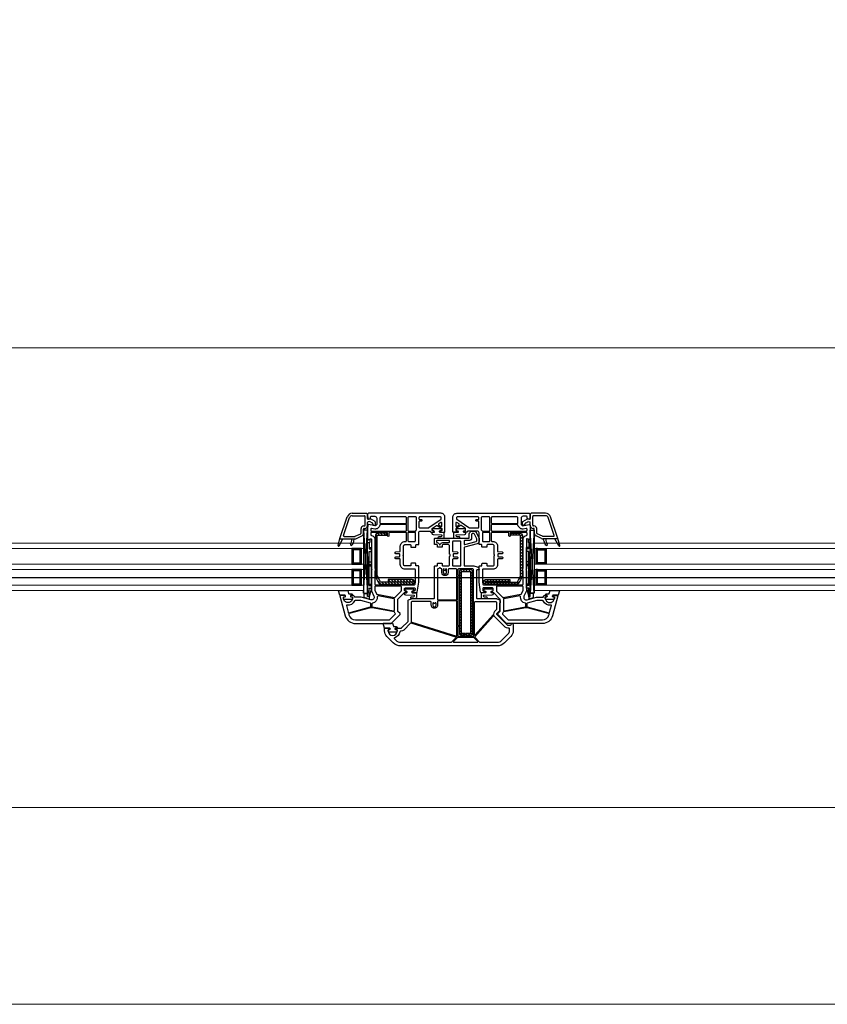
# Model space of a CAD drawing. Header units: millimetres. Extents: x 53645 to 137188, y 78097 to 135542.
# Tile 285 of 288: x 131368 to 131983, y 125146 to 125896. Entities that reach past the tile are written whole.
import ezdxf

# ---------------------------------------------------------------- set-up
doc = ezdxf.new("R2010")
doc.units = ezdxf.units.MM
doc.linetypes.add('CONTI', pattern=[0])
doc.linetypes.add('GOST2.303 5', pattern=[24, 20, -1.5, 1, -1.5])
for name, color, linetype in [('axis_dim', 40, 'CONTI'), ('GASKET', 5, 'Continuous'), ('PVC', 7, 'Continuous'), ('STEEL', 5, 'Continuous')]:
    doc.layers.add(name, color=color, linetype=linetype)
doc.layers.add('doors_windows', color=4, linetype='Continuous', lineweight=5)
doc.layers.add('stair1', color=7, linetype='Continuous', lineweight=15)

# ---------------------------------------------------------------- blocks, each defined once
blk = doc.blocks.new('*U39')
at = {"color": 1, "linetype": 'Continuous'}
for p, q in [((846, -44.14), (843.44, -44.82)), ((843.44, -44.82), (843.44, -47.87)), ((847.2, -43.52), (846, -43.85)), ((846, -43.85), (846, -44.14)), ((847.2, -45.39), (847.2, -43.52)), ((968.8, -45.39), (968.8, -43.52)), ((968.8, -43.52), (970, -43.85)), ((970, -43.85), (970, -44.14)), ((970, -44.14), (972.56, -44.82)), ((972.56, -44.82), (972.56, -47.87)), ((843.44, -47.87), (846, -47.87)), ((847.2, -45.37), (846, -45.65)), ((846, -45.65), (846, -88.61)), ((846, -49.97), (847.2, -49.97)), ((846, -76.2), (846, -52)), ((849, -51.97), (847.2, -45.37)), ((847.2, -45.37), (847.2, -51.97)), ((847.2, -45.65), (847.2, -51.97)), ((847.2, -51.97), (849, -51.97)), ((849, -51.97), (849, -82.97)), ((967, -51.97), (968.8, -45.37)), ((968.8, -51.97), (967, -51.97)), ((967, -51.97), (967, -82.97)), ((968.8, -45.37), (970, -45.65)), ((968.8, -45.37), (968.8, -51.97)), ((968.8, -45.65), (968.8, -51.97)), ((970, -49.97), (968.8, -49.97)), ((970, -45.65), (970, -88.61)), ((972.56, -47.87), (970, -47.87)), ((970, -76.2), (970, -52)), ((847.2, -53.97), (847.2, -79.97)), ((847.2, -53.97), (849, -53.97)), ((847.2, -53.97), (847.2, -54.57)), ((847.2, -54.97), (849, -54.97)), ((968.8, -53.97), (967, -53.97)), ((968.8, -54.97), (967, -54.97)), ((968.8, -53.97), (968.8, -54.57)), ((968.8, -53.97), (968.8, -79.97)), ((847.2, -68.97), (849, -68.97)), ((847.2, -69.97), (849, -69.97)), ((847.2, -71.97), (849, -71.97)), ((968.8, -68.97), (967, -68.97)), ((968.8, -69.97), (967, -69.97)), ((968.8, -71.97), (967, -71.97)), ((847.2, -79.97), (849, -79.97)), ((847.2, -86.67), (847.2, -81.97)), ((847.2, -81.97), (849, -81.97)), ((968.8, -79.97), (967, -79.97)), ((968.8, -81.97), (967, -81.97)), ((968.8, -86.67), (968.8, -81.97)), ((846, -86.67), (847.7, -86.67)), ((846, -88.61), (847.7, -89.07)), ((847.2, -82.97), (849, -82.97)), ((847.7, -89.07), (847.7, -86.67)), ((968.8, -82.97), (967, -82.97)), ((970, -86.67), (968.3, -86.67)), ((968.3, -89.07), (968.3, -86.67)), ((970, -88.61), (968.3, -89.07))]:
    blk.add_line(p, q, dxfattribs=at)
at = {"color": 1, "linetype": 'Continuous', "lineweight": -3}
for p, q in [((843.02, -48.17), (846.01, -96.18)), ((843.02, -96.18), (846.01, -48.17)), ((972.98, -48.17), (969.99, -96.18)), ((972.98, -96.18), (969.99, -48.17))]:
    blk.add_line(p, q, dxfattribs=at)
at = {"color": 5}
for p, q in [((835.04, -55.28), (834.04, -55.28)), ((835.04, -56.28), (834.04, -56.28)), ((835.04, -57.28), (834.04, -57.28)), ((835.04, -58.28), (834.04, -58.28)), ((835.04, -59.28), (834.04, -59.28)), ((835.04, -55.28), (835.04, -54.28)), ((835.54, -55.28), (835.54, -54.28)), ((836.54, -55.28), (836.54, -54.28)), ((837.54, -55.28), (837.54, -54.28)), ((838.54, -55.28), (838.54, -54.28)), ((839.54, -55.28), (839.54, -54.28)), ((840.54, -55.28), (840.54, -54.28)), ((840.54, -55.28), (841.54, -55.28)), ((840.54, -56.28), (841.54, -56.28)), ((840.54, -57.28), (841.54, -57.28)), ((840.54, -58.28), (841.54, -58.28)), ((840.54, -59.28), (841.54, -59.28)), ((975.48, -55.28), (974.48, -55.28)), ((975.48, -56.28), (974.48, -56.28)), ((975.48, -57.28), (974.48, -57.28)), ((975.48, -58.28), (974.48, -58.28)), ((975.48, -59.28), (974.48, -59.28)), ((975.48, -55.28), (975.48, -54.28)), ((976.48, -55.28), (976.48, -54.28)), ((977.48, -55.28), (977.48, -54.28)), ((978.48, -55.28), (978.48, -54.28)), ((979.48, -55.28), (979.48, -54.28)), ((980.48, -55.28), (980.48, -54.28)), ((980.98, -55.28), (980.98, -54.28)), ((980.98, -55.28), (981.98, -55.28)), ((980.98, -56.28), (981.98, -56.28)), ((980.98, -57.28), (981.98, -57.28)), ((980.98, -58.28), (981.98, -58.28)), ((980.98, -59.28), (981.98, -59.28)), ((835.04, -60.28), (834.04, -60.28)), ((835.04, -61.28), (834.04, -61.28)), ((835.04, -62.28), (834.04, -62.28)), ((835.04, -63.28), (834.04, -63.28)), ((835.04, -64.28), (834.04, -64.28)), ((835.04, -65.28), (834.04, -65.28)), ((835.04, -65.28), (834.04, -65.28)), ((835.04, -66.28), (834.04, -66.28)), ((835.04, -65.28), (835.04, -66.28)), ((835.54, -66.28), (835.54, -65.28)), ((836.54, -66.28), (836.54, -65.28)), ((837.54, -66.28), (837.54, -65.28)), ((838.54, -66.28), (838.54, -65.28)), ((839.54, -66.28), (839.54, -65.28)), ((840.54, -60.28), (841.54, -60.28)), ((840.54, -61.28), (841.54, -61.28)), ((840.54, -62.28), (841.54, -62.28)), ((840.54, -63.28), (841.54, -63.28)), ((840.54, -64.28), (841.54, -64.28)), ((840.54, -65.28), (841.54, -65.28)), ((840.54, -65.28), (841.54, -65.28)), ((840.54, -65.28), (840.54, -66.28)), ((840.54, -66.28), (841.54, -66.28)), ((975.48, -60.28), (974.48, -60.28)), ((975.48, -61.28), (974.48, -61.28)), ((975.48, -62.28), (974.48, -62.28)), ((975.48, -63.28), (974.48, -63.28)), ((975.48, -64.28), (974.48, -64.28)), ((975.48, -65.28), (974.48, -65.28)), ((975.48, -65.28), (974.48, -65.28)), ((975.48, -66.28), (974.48, -66.28)), ((975.48, -65.28), (975.48, -66.28)), ((976.48, -66.28), (976.48, -65.28)), ((977.48, -66.28), (977.48, -65.28)), ((978.48, -66.28), (978.48, -65.28)), ((979.48, -66.28), (979.48, -65.28)), ((980.48, -66.28), (980.48, -65.28)), ((980.98, -60.28), (981.98, -60.28)), ((980.98, -61.28), (981.98, -61.28)), ((980.98, -62.28), (981.98, -62.28)), ((980.98, -63.28), (981.98, -63.28)), ((980.98, -64.28), (981.98, -64.28)), ((980.98, -65.28), (981.98, -65.28)), ((980.98, -65.28), (981.98, -65.28)), ((980.98, -65.28), (980.98, -66.28)), ((980.98, -66.28), (981.98, -66.28)), ((835.04, -71.28), (834.04, -71.28)), ((835.04, -72.28), (834.04, -72.28)), ((835.04, -73.28), (834.04, -73.28)), ((835.04, -74.28), (834.04, -74.28)), ((835.04, -71.28), (835.04, -70.28)), ((835.54, -71.28), (835.54, -70.28)), ((836.54, -71.28), (836.54, -70.28)), ((837.54, -71.28), (837.54, -70.28)), ((838.54, -71.28), (838.54, -70.28)), ((839.54, -71.28), (839.54, -70.28)), ((840.54, -71.28), (840.54, -70.28)), ((840.54, -71.28), (841.54, -71.28)), ((840.54, -72.28), (841.54, -72.28)), ((840.54, -73.28), (841.54, -73.28)), ((840.54, -74.28), (841.54, -74.28)), ((975.48, -71.28), (974.48, -71.28)), ((975.48, -72.28), (974.48, -72.28)), ((975.48, -73.28), (974.48, -73.28)), ((975.48, -74.28), (974.48, -74.28)), ((975.48, -71.28), (975.48, -70.28)), ((976.48, -71.28), (976.48, -70.28)), ((977.48, -71.28), (977.48, -70.28)), ((978.48, -71.28), (978.48, -70.28)), ((979.48, -71.28), (979.48, -70.28)), ((980.48, -71.28), (980.48, -70.28)), ((980.98, -71.28), (980.98, -70.28)), ((980.98, -71.28), (981.98, -71.28)), ((980.98, -72.28), (981.98, -72.28)), ((980.98, -73.28), (981.98, -73.28)), ((980.98, -74.28), (981.98, -74.28)), ((835.04, -75.28), (834.04, -75.28)), ((835.04, -76.28), (834.04, -76.28)), ((835.04, -77.28), (834.04, -77.28)), ((835.04, -78.28), (834.04, -78.28)), ((835.04, -79.28), (834.04, -79.28)), ((835.04, -80.28), (834.04, -80.28)), ((835.04, -81.28), (834.04, -81.28)), ((835.04, -81.28), (834.04, -81.28)), ((835.04, -82.28), (834.04, -82.28)), ((835.04, -81.28), (835.04, -82.28)), ((835.54, -82.28), (835.54, -81.28)), ((836.54, -82.28), (836.54, -81.28)), ((837.54, -82.28), (837.54, -81.28)), ((838.54, -82.28), (838.54, -81.28)), ((839.54, -82.28), (839.54, -81.28)), ((840.54, -75.28), (841.54, -75.28)), ((840.54, -76.28), (841.54, -76.28)), ((840.54, -77.28), (841.54, -77.28)), ((840.54, -78.28), (841.54, -78.28)), ((840.54, -79.28), (841.54, -79.28)), ((840.54, -80.28), (841.54, -80.28)), ((840.54, -81.28), (841.54, -81.28)), ((840.54, -81.28), (841.54, -81.28)), ((840.54, -81.28), (840.54, -82.28)), ((840.54, -82.28), (841.54, -82.28)), ((975.48, -75.28), (974.48, -75.28)), ((975.48, -76.28), (974.48, -76.28)), ((975.48, -77.28), (974.48, -77.28)), ((975.48, -78.28), (974.48, -78.28)), ((975.48, -79.28), (974.48, -79.28)), ((975.48, -80.28), (974.48, -80.28)), ((975.48, -81.28), (974.48, -81.28)), ((975.48, -81.28), (974.48, -81.28)), ((975.48, -82.28), (974.48, -82.28)), ((975.48, -81.28), (975.48, -82.28)), ((976.48, -82.28), (976.48, -81.28)), ((977.48, -82.28), (977.48, -81.28)), ((978.48, -82.28), (978.48, -81.28)), ((979.48, -82.28), (979.48, -81.28)), ((980.48, -82.28), (980.48, -81.28)), ((980.98, -75.28), (981.98, -75.28)), ((980.98, -76.28), (981.98, -76.28)), ((980.98, -77.28), (981.98, -77.28)), ((980.98, -78.28), (981.98, -78.28)), ((980.98, -79.28), (981.98, -79.28)), ((980.98, -80.28), (981.98, -80.28)), ((980.98, -81.28), (981.98, -81.28)), ((980.98, -81.28), (981.98, -81.28)), ((980.98, -81.28), (980.98, -82.28)), ((980.98, -82.28), (981.98, -82.28))]:
    blk.add_line(p, q, dxfattribs=at)
at = {"color": 1, "linetype": 'Continuous', "lineweight": -3}
for points in [[(843.02, -50.18), (843.02, -48.17), (846.01, -48.17), (846.01, -96.18), (843.02, -96.18)], [(972.98, -50.18), (972.98, -48.17), (969.99, -48.17), (969.99, -96.18), (972.98, -96.18)]]:
    blk.add_lwpolyline(points, close=True, dxfattribs=at)
at = {"color": 5}
for points in [[(841.54, -66.28), (834.04, -66.28), (834.04, -54.28), (841.54, -54.28)], [(840.54, -65.28), (835.04, -65.28), (835.04, -55.28), (840.54, -55.28)], [(974.48, -66.28), (981.98, -66.28), (981.98, -54.28), (974.48, -54.28)], [(975.48, -65.28), (980.98, -65.28), (980.98, -55.28), (975.48, -55.28)], [(841.54, -82.28), (834.04, -82.28), (834.04, -70.28), (841.54, -70.28)], [(840.54, -81.28), (835.04, -81.28), (835.04, -71.28), (840.54, -71.28)], [(974.48, -82.28), (981.98, -82.28), (981.98, -70.28), (974.48, -70.28)], [(975.48, -81.28), (980.98, -81.28), (980.98, -71.28), (975.48, -71.28)]]:
    blk.add_lwpolyline(points, close=True, dxfattribs=at)
at = {"layer": 'doors_windows', "color": 5}
for points in [[(100, -50.28), (843.02, -50.28), (843.02, -54.28), (100, -54.28)], [(973, -50.28), (1700.14, -50.28), (1700.14, -54.28), (973, -54.28)], [(100, -66.28), (843.02, -66.28), (843.02, -70.28), (100, -70.28)], [(973, -66.28), (1700.14, -66.28), (1700.14, -70.28), (973, -70.28)], [(100, -82.28), (843.02, -82.28), (843.02, -86.28), (100, -86.28)], [(973, -82.28), (1700.14, -82.28), (1700.14, -86.28), (973, -86.28)]]:
    blk.add_lwpolyline(points, close=True, dxfattribs=at)
at = {"layer": 'GASKET'}
for p, q in [((823.57, -84.5), (825.01, -89.88)), ((824.3, -84.2), (827.3, -89.5)), ((835.55, -87.48), (835.91, -89.5)), ((980.45, -87.48), (980.09, -89.5)), ((991.69, -84.2), (988.7, -89.5)), ((992.43, -84.5), (990.99, -89.88))]:
    blk.add_line(p, q, dxfattribs=at)
at = {"layer": 'GASKET', "color": 5, "linetype": 'Continuous'}
for points in [[(948.14, -22.66, -0.414214), (947.44, -21.96), (947.44, -21.86, -0.414214), (947.74, -21.56), (948.59, -21.56), (948.76, -21.26, 0.57735), (948.24, -20.36), (947.79, -20.36, -0.414214), (947.29, -19.86), (947.29, -19.56, -0.020024), (947.3, -19.28, -0.390947), (948.3, -18.36), (953.28, -18.36, -0.390947), (954.28, -19.28), (954.29, -19.56), (954.29, -19.86, -0.414214), (953.79, -20.36), (953.34, -20.36, 0.57735), (952.82, -21.26), (953, -21.56), (957.04, -21.56), (958.06, -24.95, -0.502334), (957.77, -25.33), (951.01, -25.33), (950.28, -22.9, 0.349418), (949.98, -22.66)], [(831.91, -47.61, 0.349418), (831.62, -47.85), (830.89, -50.28), (824.13, -50.28, -0.502334), (823.84, -49.9), (824.86, -46.51), (828.9, -46.51), (829.08, -46.21, 0.57735), (828.56, -45.31), (828.11, -45.31, -0.414214), (827.61, -44.81), (827.61, -44.51), (827.62, -44.23, -0.390947), (828.62, -43.31), (833.6, -43.31, -0.390947), (834.6, -44.23, -0.020024), (834.61, -44.51), (834.61, -44.81, -0.414214), (834.11, -45.31), (833.66, -45.31, 0.57735), (833.14, -46.21), (833.31, -46.51), (834.16, -46.51, -0.414214), (834.46, -46.81), (834.46, -46.91, -0.414214), (833.76, -47.61)], [(880.43, -49.68, -0.57735), (879.91, -48.78), (880.08, -48.48), (883.22, -48.48, 0.414214), (883.52, -48.18), (883.52, -45.19, 0.414214), (882.32, -43.99), (879.23, -43.99, 1.241435), (879.68, -45.16, -0.169782), (879.87, -45.11), (880.84, -45.19, -0.363714), (881.56, -45.92), (881.59, -46.24, -0.433601), (881.2, -46.68), (874.99, -46.81, 0.407864), (874.01, -47.81), (874.01, -48.28, 0.414214), (874.21, -48.48), (875.67, -48.48), (875.85, -48.78, -0.57735), (875.33, -49.68), (874.88, -49.68, 0.414214), (874.38, -50.18, 0.054959), (874.46, -50.94, 0.351258), (874.66, -51.1), (881.1, -51.1, 0.351258), (881.29, -50.94, 0.054959), (881.38, -50.18, 0.414214), (880.88, -49.68)], [(935.12, -49.68, 0.414214), (934.62, -50.18, 0.054959), (934.71, -50.94, 0.351258), (934.9, -51.1), (941.34, -51.1, 0.351258), (941.54, -50.94, 0.054959), (941.62, -50.18, 0.414214), (941.12, -49.68), (940.67, -49.68, -0.57735), (940.15, -48.78), (940.33, -48.48), (941.79, -48.48, 0.414214), (941.99, -48.28), (941.99, -47.81, 0.407864), (941.01, -46.81), (934.8, -46.68, -0.433601), (934.41, -46.24), (934.44, -45.92, -0.363714), (935.16, -45.19), (936.13, -45.11, -0.169782), (936.32, -45.16, 1.241435), (936.77, -43.99), (933.68, -43.99, 0.414214), (932.48, -45.19), (932.48, -48.18, 0.414214), (932.78, -48.48), (935.92, -48.48), (936.09, -48.78, -0.57735), (935.57, -49.68)], [(982.24, -47.61, -0.414214), (981.54, -46.91), (981.54, -46.81, -0.414214), (981.84, -46.51), (982.69, -46.51), (982.86, -46.21, 0.57735), (982.34, -45.31), (981.89, -45.31, -0.414214), (981.39, -44.81), (981.39, -44.51, -0.020024), (981.4, -44.23, -0.390947), (982.4, -43.31), (987.38, -43.31, -0.390947), (988.38, -44.23), (988.39, -44.51), (988.39, -44.81, -0.414214), (987.89, -45.31), (987.44, -45.31, 0.57735), (986.92, -46.21), (987.1, -46.51), (991.14, -46.51), (992.16, -49.9, -0.502334), (991.87, -50.28), (985.11, -50.28), (984.38, -47.85, 0.349418), (984.08, -47.61)], [(901.41, -95.68, -0.57735), (900.9, -94.78), (901.07, -94.48), (904.2, -94.48, 0.414214), (904.5, -94.18), (904.5, -91.19, 0.414214), (903.3, -89.99), (900.21, -89.99, 1.241435), (900.67, -91.16, -0.169782), (900.86, -91.11), (901.82, -91.19, -0.363714), (902.55, -91.92), (902.58, -92.24, -0.433601), (902.19, -92.68), (895.98, -92.81, 0.407864), (895, -93.81), (895, -94.28, 0.414214), (895.2, -94.48), (896.66, -94.48), (896.83, -94.78, -0.57735), (896.31, -95.68), (895.86, -95.68, 0.414214), (895.36, -96.18, 0.054959), (895.45, -96.94, 0.351258), (895.64, -97.1), (902.09, -97.1, 0.351258), (902.28, -96.94, 0.054959), (902.36, -96.18, 0.414214), (901.86, -95.68)], [(914.13, -95.68, 0.414214), (913.63, -96.18, 0.054959), (913.72, -96.94, 0.351258), (913.91, -97.1), (920.36, -97.1, 0.351258), (920.55, -96.94, 0.054959), (920.63, -96.18, 0.414214), (920.13, -95.68), (919.68, -95.68, -0.57735), (919.16, -94.78), (919.34, -94.48), (920.8, -94.48, 0.414214), (921, -94.28), (921, -93.81, 0.407864), (920.02, -92.81), (913.81, -92.68, -0.433601), (913.42, -92.24), (913.45, -91.92, -0.363714), (914.18, -91.19), (915.14, -91.11, -0.169782), (915.33, -91.16, 1.241435), (915.79, -89.99), (912.7, -89.99, 0.414214), (911.5, -91.19), (911.5, -94.18, 0.414214), (911.8, -94.48), (914.93, -94.48), (915.1, -94.78, -0.57735), (914.58, -95.68)]]:
    blk.add_lwpolyline(points, format="xyb", close=True, dxfattribs=at)
at = {"layer": 'GASKET'}
for centre, radius, start, end in [((823.96, -84.4), 0.4, 29.48668, 195), ((833.6, -85.1), 0.6, 47.51402, 209.41996), ((826.11, -89.32), 8, 0, 29.41996), ((830.63, -88.34), 5, 10, 47.51402), ((985.37, -88.34), 5, 132.48598, 170), ((989.89, -89.32), 8, 150.58004, 180), ((982.4, -85.1), 0.6, 330.58004, 132.48598), ((992.04, -84.4), 0.4, 345, 150.51332)]:
    blk.add_arc(centre, radius, start, end, dxfattribs=at)
at = {"layer": 'PVC'}
for p, q in [((825, -89.8), (825, -89.8)), ((825.02, -89.9), (830.58, -106.29)), ((825.3, -89.5), (836.45, -89.5)), ((834.11, -89.32), (834.11, -89.5)), ((837.5, -89.74), (841.65, -91.76)), ((978.5, -89.74), (974.35, -91.76)), ((990.7, -89.5), (979.55, -89.5)), ((981.89, -89.32), (981.89, -89.5)), ((990.98, -89.9), (985.42, -106.29)), ((991, -89.8), (991, -89.8)), ((827.76, -92.06), (832.38, -105.68)), ((828.23, -91.4), (836.45, -91.4)), ((836.67, -91.45), (840.82, -93.47)), ((841.1, -93.92), (841.1, -97.3)), ((843, -93.92), (843, -97)), ((973, -93.92), (973, -97)), ((974.9, -93.92), (974.9, -97.3)), ((979.33, -91.45), (975.18, -93.47)), ((987.77, -91.4), (979.55, -91.4)), ((988.24, -92.06), (983.62, -105.68)), ((843.2, -99.4), (843.6, -99.4)), ((843.5, -97.5), (843.9, -97.5)), ((844.1, -99.9), (844.1, -106.6)), ((846, -99.6), (846, -101.91)), ((846, -104.96), (846, -108.25)), ((847.65, -102.62), (846.41, -102.4)), ((848.2, -104.75), (846.59, -104.47)), ((849.75, -101.55), (847.99, -102.56)), ((851.75, -102.7), (848.2, -104.75)), ((850, -100.65), (850, -101.11)), ((852, -100.65), (852, -102.27)), ((964, -100.65), (964, -102.27)), ((964.25, -102.7), (967.8, -104.75)), ((966, -100.65), (966, -101.11)), ((966.25, -101.55), (968.01, -102.56)), ((967.8, -104.75), (969.41, -104.47)), ((968.35, -102.62), (969.59, -102.4)), ((970, -99.6), (970, -101.91)), ((970, -104.96), (970, -108.25)), ((971.9, -99.9), (971.9, -106.6)), ((972.5, -97.5), (972.1, -97.5)), ((972.8, -99.4), (972.4, -99.4)), ((834.28, -107.1), (843.6, -107.1)), ((834.37, -109), (845.25, -109)), ((845.25, -109), (846, -108.25)), ((970.75, -109), (970, -108.25)), ((981.63, -109), (970.75, -109)), ((981.72, -107.1), (972.4, -107.1))]:
    blk.add_line(p, q, dxfattribs=at)
at = {"layer": 'PVC', "linetype": 'Continuous', "lineweight": -3}
for points in [[(919, -44.5), (919, -68.6, -0.414214), (918.7, -68.9), (917.1, -68.9, 0.414214), (916.8, -69.2), (916.8, -70.6, -0.414214), (916.5, -70.9), (913.4, -70.9, -0.414214), (913.1, -70.6), (913.1, -69.4, 0.414214), (912.6, -68.9), (908.5, -68.9, 0.414214), (907.5, -69.9), (907.5, -75.88, -0.213422), (907.33, -76.25, 0.447214), (907.33, -77.75, -0.213422), (907.5, -78.12), (907.5, -84.1, 0.414214), (908.5, -85.1), (912.6, -85.1, 0.414214), (913.1, -84.6), (913.1, -83.4, -0.414214), (913.4, -83.1), (916.5, -83.1, -0.414214), (916.8, -83.4), (916.8, -84.8, 0.414214), (917.1, -85.1), (918.7, -85.1, -0.414214), (919, -85.4), (919, -89.5, -0.414214), (918.5, -90), (893, -90, 0.414214), (892.5, -90.5), (892.5, -93.3, -0.414214), (890.5, -95.3), (888.77, -95.3, -0.290275), (886.96, -94.15), (885.19, -90.41, -0.110636), (885, -89.55), (885, -87.72, -0.339454), (886.48, -85.78), (896.13, -83.2, 0.339454), (896.5, -82.72), (896.5, -69.4, 0.414214), (896, -68.9), (889.04, -68.9), (886.48, -68.22, -0.339454), (885, -66.28), (885, -66.2, -0.414214), (885.3, -65.9), (886.5, -65.9, 0.414214), (887, -65.4), (887, -44.5, 0.414214), (886.5, -44), (871.6, -44, -0.095415), (871.41, -43.96), (869.31, -43.13, -0.306678), (869, -42.66), (869, -41, -0.414214), (869.5, -40.5), (869.5, -34.83, -0.198912), (869.65, -34.48), (871.63, -32.49, 0.414214), (871.63, -32.07), (863.51, -23.95, 0.198912), (863.16, -23.8), (861, -23.8, 0.402551), (860.5, -24.28, -0.980206), (859, -24.25), (859, -19.49, -0.198912), (860.76, -15.24), (865.66, -10.34, -0.198912), (871.31, -8), (944.69, -8, -0.198912), (950.34, -10.34), (955.24, -15.24, -0.198912), (957, -19.49), (957, -21.2, -0.416494), (956.7, -21.5), (953.05, -21.5), (952.88, -21.2, -0.57735), (953.4, -20.3), (953.85, -20.3, 0.414214), (954.35, -19.8), (954.35, -19.5, 1), (947.35, -19.5), (947.35, -19.8, 0.414214), (947.85, -20.3), (948.3, -20.3, -0.57735), (948.82, -21.2), (948.65, -21.5), (944.41, -21.5, 0.198912), (944.05, -21.65), (939.15, -26.55, 0.198912), (939, -26.91), (939, -42.66, -0.306678), (938.69, -43.13), (936.59, -43.96, -0.095415), (936.4, -44), (919.5, -44, 0.414214)], [(888.34, -14.91, 0.397391), (888.33, -14.63), (884.65, -10.95, 0.198912), (884.3, -10.8), (871.31, -10.8, 0.198912), (867.64, -12.32), (862.74, -17.22, 0.198912), (861.8, -19.49), (861.8, -21, 0.414214), (862.3, -21.5), (863.16, -21.5, -0.198912), (865.14, -22.32), (873.26, -30.44, -0.032912), (873.48, -30.7, 0.470834), (874.25, -30.73)], [(904.59, -11.31, 0.668179), (904.38, -10.8), (886.22, -10.8, 0.668179), (886.01, -11.31), (889.04, -14.34, 0.198912), (889.18, -14.4), (901.42, -14.4, 0.198912), (901.56, -14.34)], [(949.24, -14.24, 0.565751), (949.45, -13.41), (948.36, -12.32, 0.198912), (944.69, -10.8), (906.3, -10.8, 0.198912), (905.95, -10.95), (902.54, -14.36, 0.563357), (902.62, -14.69), (936.69, -25.38, 0.279298), (937.19, -25.25), (942.42, -20.02, -0.199351), (944.41, -19.2), (944.9, -19.2, 0.375565), (945.4, -18.77, -0.293055)], [(874.14, -31.9), (888.25, -16.06, -0.689277), (888.6, -16.19), (888.6, -41.2, -0.414214), (888.1, -41.7), (872.3, -41.7, -0.414214), (871.8, -41.2), (871.8, -35.78, -0.198912), (871.95, -35.43), (873.26, -34.12, 0.202838), (874.02, -32.24, -0.187842)], [(901.3, -23.95, 0.414214), (900.8, -23.45), (900.65, -23.45, -1), (900.65, -22.75), (900.8, -22.75, 0.414214), (901.3, -22.25), (901.3, -15.3, 0.414214), (901.1, -15.1), (897.8, -15.1, -1), (896.8, -15.1), (892.8, -15.1, -1), (891.8, -15.1), (889.5, -15.1, 0.414214), (889.3, -15.3), (889.3, -66.1, 0.414214), (889.8, -66.6), (900.8, -66.6, 0.414214), (901.3, -66.1), (901.3, -62.45, 0.414214), (900.8, -61.95), (900.65, -61.95, -1), (900.65, -61.25), (900.8, -61.25, 0.414214), (901.3, -60.75)], [(902, -15.5), (902, -41.8, 0.414214), (902.5, -42.3), (916.2, -42.3, 0.414214), (916.7, -41.8), (916.7, -39, -1.000403), (921.4, -39), (921.4, -41.2, 0.414214), (921.9, -41.7), (936.2, -41.7, 0.414214), (936.7, -41.2), (936.7, -26.48, 0.327721), (936.35, -26), (902.26, -15.31, 0.506341)], [(846.75, -109), (846, -108.25), (846, -107.75), (846.18, -104.97, -0.446275), (846.77, -104.51), (847.89, -104.7, -0.36397), (848.3, -105.2), (848.3, -106.2, 0.414214), (848.8, -106.7), (851.5, -106.7, 0.414214), (853, -105.2), (853, -100.43), (852, -99.43), (846.78, -100.49, -0.454146), (846.18, -100.03), (846.01, -97.41, -0.016582), (846, -97.21), (846, -89.3, -0.493145), (846.38, -89.01), (848.37, -89.54, 0.493145), (849, -89.06), (849, -66.71, -0.201513), (849.15, -66.36, 0.420084), (849.15, -65.64, -0.201513), (849, -65.29), (849, -50), (850.83, -45.8, 0.628383), (848.48, -43.07), (841.27, -45), (836.5, -45, 0.414214), (836, -45.5, -0.414214), (835, -46.5), (833.35, -46.5), (833.18, -46.2, -0.57735), (833.7, -45.3), (834.13, -45.3, 0.38517), (834.63, -44.85, 1.105542), (827.67, -44.85, 0.38517), (828.17, -45.3), (828.6, -45.3, -0.57735), (829.12, -46.2), (828.95, -46.5), (825.3, -46.5, -0.493145), (825.01, -46.12), (829.08, -30.93, -0.339454), (836.81, -25), (863.59, -25, -0.198912), (864.29, -25.29), (870.85, -31.85, -0.414214), (870.85, -32.56), (869.15, -34.27, 0.198912), (869, -34.62), (869, -43.29, 0.198912), (869.15, -43.65), (873.85, -48.35, 0.198912), (874.21, -48.5), (875.65, -48.5), (875.82, -48.8, -0.57735), (875.3, -49.7), (874.8, -49.7, 0.414214), (874.3, -50.2), (874.3, -51.6, 0.414214), (874.8, -52.1), (881.79, -52.1, 0.455633), (882.28, -51.53), (882.09, -50.13, 0.373972), (881.59, -49.7), (880.4, -49.7, -0.57735), (879.88, -48.8), (880.05, -48.5), (883.44, -48.5, -0.373885), (883.94, -48.93), (885, -56.5), (885, -68.6, -0.414214), (884.7, -68.9), (883.1, -68.9, 0.414214), (882.8, -69.2), (882.8, -70.6, -0.414214), (882.5, -70.9), (879.4, -70.9, -0.414214), (879.1, -70.6), (879.1, -69.4, 0.414214), (878.6, -68.9), (874.5, -68.9, 0.414214), (873.5, -69.9), (873.5, -76.29, -0.201513), (873.35, -76.64, 0.420084), (873.35, -77.36, -0.201513), (873.5, -77.71), (873.5, -84.1, 0.414214), (874.5, -85.1), (878.6, -85.1, 0.414214), (879.1, -84.6), (879.1, -83.4, -0.414214), (879.4, -83.1), (882.5, -83.1, -0.414214), (882.8, -83.4), (882.8, -84.8, 0.414214), (883.1, -85.1), (884.7, -85.1, -0.414214), (885, -85.4), (885, -94, 0.414214), (886.5, -95.5), (893.5, -95.5, 0.414214), (894, -95, -0.414214), (894.5, -94.5), (896.65, -94.5), (896.82, -94.8, -0.57735), (896.3, -95.7), (895.8, -95.7, 0.414214), (895.3, -96.2), (895.3, -97.17, 0.244698), (895.51, -97.58), (898.56, -99.72, 0.315299), (899.14, -99.72), (902.49, -97.37, 0.244698), (902.7, -96.96), (902.7, -96.2, 0.414214), (902.2, -95.7), (901.4, -95.7, -0.57735), (900.88, -94.8), (901.05, -94.5), (904.7, -94.5, -0.414214), (905, -94.8), (905, -106, -0.414214), (902, -109)], [(866.27, -34, 0.274835), (866.66, -33.67, -0.088112), (867.16, -32.75, 0.382222), (867.12, -32.08), (863.13, -28.09, 0.198912), (862.43, -27.8), (836.81, -27.8, 0.339454), (831.79, -31.65), (831.71, -31.95, 0.414214), (832.06, -32.57), (848.22, -36.9, 0.109518), (849.52, -36.95)], [(969.25, -109), (970, -108.25), (970, -107.75), (969.81, -104.97, 0.446275), (969.23, -104.51), (968.11, -104.7, 0.36397), (967.7, -105.2), (967.7, -106.2, -0.414214), (967.2, -106.7), (964.5, -106.7, -0.414214), (963, -105.2), (963, -100.43), (964, -99.43), (969.22, -100.49, 0.454146), (969.82, -100.03), (969.99, -97.41, 0.016582), (970, -97.21), (970, -89.3, 0.493145), (969.62, -89.01), (967.63, -89.54, -0.493145), (967, -89.06), (967, -66.71, 0.201513), (966.85, -66.36, -0.420084), (966.85, -65.64, 0.201513), (967, -65.29), (967, -50), (965.17, -45.8, -0.628383), (967.52, -43.07), (974.73, -45), (979.5, -45, -0.414214), (980, -45.5, 0.414214), (981, -46.5), (982.65, -46.5), (982.82, -46.2, 0.57735), (982.3, -45.3), (981.86, -45.3, -0.38517), (981.37, -44.85, -1.105542), (988.33, -44.85, -0.38517), (987.83, -45.3), (987.4, -45.3, 0.57735), (986.88, -46.2), (987.05, -46.5), (990.7, -46.5, 0.493145), (990.99, -46.12), (986.92, -30.93, 0.339454), (979.19, -25), (952.41, -25, 0.198912), (951.71, -25.29), (945.15, -31.85, 0.414214), (945.15, -32.56), (946.85, -34.27, -0.198912), (947, -34.62), (947, -43.29, -0.198912), (946.85, -43.65), (942.15, -48.35, -0.198912), (941.79, -48.5), (940.35, -48.5), (940.18, -48.8, 0.57735), (940.7, -49.7), (941.2, -49.7, -0.414214), (941.7, -50.2), (941.7, -51.6, -0.414214), (941.2, -52.1), (934.21, -52.1, -0.455633), (933.72, -51.53), (933.91, -50.13, -0.373972), (934.41, -49.7), (935.6, -49.7, 0.57735), (936.12, -48.8), (935.95, -48.5), (932.56, -48.5, 0.373885), (932.06, -48.93), (931, -56.5), (931, -68.6, 0.414214), (931.3, -68.9), (932.9, -68.9, -0.414214), (933.2, -69.2), (933.2, -70.6, 0.414214), (933.5, -70.9), (936.6, -70.9, 0.414214), (936.9, -70.6), (936.9, -69.4, -0.414214), (937.4, -68.9), (941.5, -68.9, -0.414214), (942.5, -69.9), (942.5, -76.29, 0.201513), (942.65, -76.64, -0.420084), (942.65, -77.36, 0.201513), (942.5, -77.71), (942.5, -84.1, -0.414214), (941.5, -85.1), (937.4, -85.1, -0.414214), (936.9, -84.6), (936.9, -83.4, 0.414214), (936.6, -83.1), (933.5, -83.1, 0.414214), (933.2, -83.4), (933.2, -84.8, -0.414214), (932.9, -85.1), (931.3, -85.1, 0.414214), (931, -85.4), (931, -94, -0.414214), (929.5, -95.5), (922.5, -95.5, -0.414214), (922, -95, 0.414214), (921.5, -94.5), (919.35, -94.5), (919.18, -94.8, 0.57735), (919.7, -95.7), (920.2, -95.7, -0.414214), (920.7, -96.2), (920.7, -97.17, -0.244698), (920.49, -97.58), (917.44, -99.72, -0.315299), (916.86, -99.72), (913.51, -97.37, -0.244698), (913.3, -96.96), (913.3, -96.2, -0.414214), (913.8, -95.7), (914.6, -95.7, 0.57735), (915.12, -94.8), (914.95, -94.5), (911.3, -94.5, 0.414214), (911, -94.8), (911, -106, 0.414214), (914, -109)], [(966.48, -36.95, 0.109518), (967.78, -36.9), (983.94, -32.57, 0.414214), (984.29, -31.95), (984.21, -31.65, 0.339454), (979.19, -27.8), (953.57, -27.8, 0.198912), (952.87, -28.09), (948.88, -32.08, 0.382222), (948.84, -32.75, -0.088112), (949.34, -33.67, 0.274835), (949.73, -34)], [(840.88, -42.5, 0.065543), (841.01, -42.48), (848.28, -40.53, 0.339454), (848.65, -40.05), (848.65, -38.12, 0.339454), (848.28, -37.64), (831.88, -33.24, 0.414214), (831.27, -33.6), (829.9, -38.7, 0.546119), (830.24, -39.08, -0.339137), (836.15, -42.21, 0.293253), (836.6, -42.5)], [(866.09, -43.89, 0.36397), (866.5, -43.39), (866.5, -35.27, 0.466308), (865.91, -34.77), (849.76, -37.62, 0.36397), (849.35, -38.12), (849.35, -40.07, 0.365019), (849.76, -40.57, -0.394481), (853.48, -45.46, 0.498043), (854.06, -46.01)], [(961.94, -46.01, 0.498043), (962.52, -45.46, -0.394481), (966.23, -40.57, 0.365019), (966.65, -40.07), (966.65, -38.12, 0.36397), (966.24, -37.62), (950.09, -34.77, 0.466308), (949.5, -35.27), (949.5, -43.39, 0.36397), (949.91, -43.89)], [(979.4, -42.5, 0.293253), (979.85, -42.21, -0.339137), (985.76, -39.08, 0.546119), (986.1, -38.7), (984.73, -33.6, 0.414214), (984.12, -33.24), (967.72, -37.64, 0.339454), (967.35, -38.12), (967.35, -40.05, 0.339454), (967.72, -40.53), (974.99, -42.48, 0.065543), (975.12, -42.5)], [(871.3, -53.5, 0.414214), (871.8, -53), (871.8, -50.04, 0.198912), (871.65, -49.69), (867.38, -45.41, -0.034736), (867.11, -45.1, 0.28183), (866.62, -44.91), (853.16, -47.28, 0.251284), (852.79, -47.58), (851.54, -50.43, 0.103244), (851.5, -50.63), (851.5, -53, 0.414214), (852, -53.5)], [(916.7, -43.5, 0.414214), (916.2, -43), (902.5, -43, 0.414214), (902, -43.5), (902, -66.1, 0.414214), (902.5, -66.6), (908.15, -66.6, 0.414214), (908.65, -66.1), (908.65, -63.9, -1), (913.35, -63.9), (913.35, -66.35, 0.304499), (913.66, -66.81, -0.095018), (914.54, -67.38, 0.41121), (915.25, -67.38, -0.125288), (916.34, -66.71, 0.330344), (916.7, -66.23)], [(917.8, -39), (917.8, -40.4, 0.414214), (918.1, -40.7), (918.36, -40.7, 0.298219), (918.64, -40.52, -0.654659), (919.46, -40.52, 0.298219), (919.74, -40.7), (920, -40.7, 0.414214), (920.3, -40.4), (920.3, -39, 1)], [(964, -53.5, 0.414214), (964.5, -53), (964.5, -50.63, 0.103244), (964.46, -50.43), (963.21, -47.58, 0.251284), (962.84, -47.28), (949.38, -44.91, 0.28183), (948.89, -45.1, -0.034736), (948.62, -45.41), (944.35, -49.69, 0.198912), (944.2, -50.04), (944.2, -53, 0.414214), (944.7, -53.5)], [(875.2, -94.4, 0.414214), (875.7, -93.9), (875.7, -88.1, 0.414214), (875.2, -87.6), (874.5, -87.6, -0.414214), (871, -84.1), (871, -80.28, 0.39896), (870.53, -79.78), (867.47, -79.62, -0.39896), (867, -79.13), (867, -78.69, -0.39896), (867.47, -78.2), (870.27, -78.05, 0.442836), (870.74, -77.48, -0.074681), (870.74, -76.52, 0.442836), (870.27, -75.95), (867.47, -75.8, -0.39896), (867, -75.31), (867, -74.87, -0.39896), (867.47, -74.38), (870.53, -74.22, 0.39896), (871, -73.72), (871, -69.9, -0.414214), (874.5, -66.4), (882, -66.4, 0.414214), (882.5, -65.9), (882.5, -56.71, 0.034844), (882.5, -56.64), (882.27, -55.03, 0.373972), (881.77, -54.6), (852, -54.6, 0.414214), (851.5, -55.1), (851.5, -64.69, -0.229416), (851.5, -67.31), (851.5, -89.32, -0.387795), (848.95, -92.11, 0.387795), (848.5, -92.61), (848.5, -93.9, 0.414214), (849, -94.4), (860.8, -94.4, 0.414214), (861.3, -93.9), (861.3, -91.9, -1), (862.3, -91.9), (862.3, -93.9, 0.414214), (862.8, -94.4)], [(953.2, -94.4, 0.414214), (953.7, -93.9), (953.7, -91.9, -1), (954.7, -91.9), (954.7, -93.9, 0.414214), (955.2, -94.4), (967, -94.4, 0.414214), (967.5, -93.9), (967.5, -92.61, 0.387795), (967.04, -92.11, -0.387795), (964.5, -89.32), (964.5, -67.31, -0.229416), (964.5, -64.69), (964.5, -55.1, 0.414214), (964, -54.6), (934.23, -54.6, 0.373972), (933.73, -55.03), (933.5, -56.64, 0.034844), (933.5, -56.71), (933.5, -65.9, 0.414214), (934, -66.4), (941.5, -66.4, -0.414214), (945, -69.9), (945, -73.72, 0.39896), (945.47, -74.22), (948.53, -74.38, -0.39896), (949, -74.87), (949, -75.31, -0.39896), (948.53, -75.8), (945.73, -75.95, 0.442836), (945.26, -76.52, -0.074681), (945.26, -77.48, 0.442836), (945.73, -78.05), (948.53, -78.2, -0.39896), (949, -78.69), (949, -79.13, -0.39896), (948.53, -79.62), (945.47, -79.78, 0.39896), (945, -80.28), (945, -84.1, -0.414214), (941.5, -87.6), (940.8, -87.6, 0.414214), (940.3, -88.1), (940.3, -93.9, 0.414214), (940.8, -94.4)], [(912.25, -63.9, 1), (909.75, -63.9), (909.75, -66.3, 0.490314), (910.12, -66.59, 0.490314), (910.5, -66.3), (910.5, -65.65, -1), (911.5, -65.65), (911.5, -66.3, 0.490314), (911.87, -66.59, 0.490314), (912.25, -66.3)], [(905.2, -69.4, 0.414214), (904.7, -68.9), (899.3, -68.9, 0.414214), (898.8, -69.4), (898.8, -87.2, 0.414214), (899.3, -87.7), (904.7, -87.7, 0.414214), (905.2, -87.2), (905.2, -80.27, 0.39896), (904.73, -79.78), (901.67, -79.62, -0.39896), (901.2, -79.12), (901.2, -78.68, -0.39896), (901.67, -78.18), (904.27, -78.05, 0.448274), (904.74, -77.47, -0.083813), (904.74, -76.53, 0.448274), (904.27, -75.95), (901.67, -75.82, -0.39896), (901.2, -75.32), (901.2, -74.88, -0.39896), (901.67, -74.38), (904.73, -74.22, 0.39896), (905.2, -73.73)], [(882, -94.4, 0.414214), (882.5, -93.9), (882.5, -88.1, 0.414214), (882, -87.6), (877.3, -87.6, 0.414214), (876.8, -88.1), (876.8, -93.9, 0.414214), (877.3, -94.4)], [(896.5, -85.62, 0.493145), (895.87, -85.13), (887.17, -87.46, 0.339454), (886.8, -87.95), (886.8, -89.15, 0.110636), (886.99, -90), (888.51, -93.21, 0.290275), (888.96, -93.5), (890.2, -93.5, 0.414214), (890.7, -93), (890.7, -90.2, -0.414214), (892.7, -88.2), (896, -88.2, 0.414214), (896.5, -87.7)], [(917.4, -87.19, 0.389983), (916.94, -86.69, -0.342075), (915.23, -85.12, 0.81398), (914.64, -85.1, -0.345604), (912.6, -86.7), (908.5, -86.7, -0.040522), (908.08, -86.67, 0.462498), (907.5, -87.16), (907.5, -87.9, 0.414214), (908, -88.4), (916.9, -88.4, 0.414214), (917.4, -87.9)], [(938.7, -94.4, 0.414214), (939.2, -93.9), (939.2, -88.1, 0.414214), (938.7, -87.6), (934, -87.6, 0.414214), (933.5, -88.1), (933.5, -93.9, 0.414214), (934, -94.4)], [(875.2, -100.5, 0.414214), (875.7, -100), (875.7, -96, 0.414214), (875.2, -95.5), (849, -95.5, 0.414214), (848.5, -96), (848.5, -96.98, 0.4743), (849.1, -97.47), (851.5, -96.98, -0.251647), (853.77, -97.66), (854.77, -98.66, -0.161969), (855.47, -100.07, 0.372896), (855.97, -100.5)], [(882.9, -106.2, 0.414214), (883.4, -105.7), (883.4, -96.7, 0.162278), (883.3, -96.4, -0.045769), (882.92, -95.78, 0.284915), (882.47, -95.5), (877.3, -95.5, 0.414214), (876.8, -96), (876.8, -105.7, 0.414214), (877.3, -106.2)], [(938.7, -106.2, 0.414214), (939.2, -105.7), (939.2, -96, 0.414214), (938.7, -95.5), (933.53, -95.5, 0.284915), (933.08, -95.78, -0.045769), (932.7, -96.4, 0.162278), (932.6, -96.7), (932.6, -105.7, 0.414214), (933.1, -106.2)], [(960.03, -100.5, 0.372896), (960.52, -100.07, -0.161969), (961.23, -98.66), (962.23, -97.66, -0.251647), (964.5, -96.98), (966.9, -97.47, 0.4743), (967.5, -96.98), (967.5, -96, 0.414214), (967, -95.5), (940.8, -95.5, 0.414214), (940.3, -96), (940.3, -100, 0.414214), (940.8, -100.5)], [(875.2, -106.2, 0.414214), (875.7, -105.7), (875.7, -101.7, 0.414214), (875.2, -101.2), (856, -101.2, 0.414214), (855.5, -101.7), (855.5, -105.7, 0.414214), (856, -106.2)], [(901.7, -106.2, 0.414214), (902.2, -105.7), (902.2, -104.97, 0.244698), (901.99, -104.56), (892.75, -98.09, 0.153915), (892.47, -98), (886, -98, -0.01877), (885.74, -97.99, 0.436376), (885.2, -98.49), (885.2, -102.5, 0.414214), (885.7, -103), (887, -103, -0.414214), (887.5, -103.5), (887.5, -103.7, -0.414214), (887, -104.2), (885.7, -104.2, 0.414214), (885.2, -104.7), (885.2, -105.7, 0.414214), (885.7, -106.2)], [(901.91, -102.06, 0.606815), (902.7, -101.65), (902.7, -99.4, 0.606815), (901.91, -98.99), (900.31, -100.12, 0.520567), (900.31, -100.94)], [(915.69, -100.94, 0.520567), (915.69, -100.12), (914.09, -98.99, 0.606815), (913.3, -99.4), (913.3, -101.65, 0.606815), (914.09, -102.06)], [(930.3, -106.2, 0.414214), (930.8, -105.7), (930.8, -104.7, 0.414214), (930.3, -104.2), (929, -104.2, -0.414214), (928.5, -103.7), (928.5, -103.5, -0.414214), (929, -103), (930.3, -103, 0.414214), (930.8, -102.5), (930.8, -98.49, 0.436376), (930.26, -97.99, -0.01877), (930, -98), (923.53, -98, 0.153915), (923.25, -98.09), (914.01, -104.56, 0.244698), (913.8, -104.97), (913.8, -105.7, 0.414214), (914.3, -106.2)], [(960, -106.2, 0.414214), (960.5, -105.7), (960.5, -101.7, 0.414214), (960, -101.2), (940.8, -101.2, 0.414214), (940.3, -101.7), (940.3, -105.7, 0.414214), (940.8, -106.2)]]:
    blk.add_lwpolyline(points, format="xyb", close=True, dxfattribs=at)
at = {"layer": 'PVC'}
for centre, radius, start, end in [((825.3, -89.8), 0.3, 90, 198.74809), ((836.45, -91.9), 2.4, 64.07953, 90), ((979.55, -91.9), 2.4, 90, 115.92047), ((990.7, -89.8), 0.3, 341.25191, 90), ((828.23, -91.9), 0.5, 90, 198.74809), ((836.45, -91.9), 0.5, 64.07953, 90), ((840.6, -93.92), 0.5, 0, 64.07953), ((843.2, -97.3), 2.1, 180, 270), ((840.6, -93.92), 2.4, 0, 64.07953), ((843.5, -97), 0.5, 180, 270), ((972.5, -97), 0.5, 270, 0), ((972.8, -97.3), 2.1, 270, 0), ((975.4, -93.92), 2.4, 115.92047, 180), ((975.4, -93.92), 0.5, 115.92047, 180), ((979.55, -91.9), 0.5, 90, 115.92047), ((987.77, -91.9), 0.5, 341.25191, 90), ((843.6, -99.9), 0.5, 0, 90), ((843.9, -99.6), 2.1, 0, 90), ((846.5, -101.91), 0.5, 180, 260), ((846.5, -104.96), 0.5, 80, 180), ((847.74, -102.13), 0.5, 260, 300), ((849.5, -101.11), 0.5, 300, 0), ((851, -100.65), 1, 0, 180), ((851.5, -102.27), 0.5, 300, 0), ((965, -100.65), 1, 0, 180), ((964.5, -102.27), 0.5, 180, 240), ((966.5, -101.11), 0.5, 180, 240), ((968.26, -102.13), 0.5, 240, 280), ((969.5, -104.96), 0.5, 0, 100), ((969.5, -101.91), 0.5, 280, 0), ((972.1, -99.6), 2.1, 90, 180), ((972.4, -99.9), 0.5, 90, 180), ((834.37, -105), 4, 198.74809, 270), ((834.37, -105), 2.1, 198.74809, 270), ((843.6, -106.6), 0.5, 270, 0), ((972.4, -106.6), 0.5, 180, 270), ((981.63, -105), 2.1, 270, 341.25191), ((981.63, -105), 4, 270, 341.25191)]:
    blk.add_arc(centre, radius, start, end, dxfattribs=at)
at = {"layer": 'STEEL', "color": 5, "linetype": 'Continuous'}
for p, q in [((889.99, -18.38), (891.49, -19.88)), ((889.99, -20.51), (891.49, -22.01)), ((890.33, -16.6), (891.49, -17.76)), ((891.91, -16.06), (893.41, -17.56)), ((894.03, -16.06), (894.74, -16.77)), ((895.24, -17.27), (895.53, -17.56)), ((896.15, -16.06), (897.65, -17.56)), ((898.27, -16.06), (899.99, -17.78)), ((898.49, -18.4), (899.99, -19.9)), ((898.49, -20.52), (899.99, -22.02)), ((889.99, -22.63), (891.49, -24.13)), ((889.99, -24.75), (891.49, -26.25)), ((889.99, -26.87), (891.49, -28.37)), ((889.99, -28.99), (891.49, -30.49)), ((898.49, -22.64), (899.99, -24.14)), ((898.49, -24.76), (899.99, -26.26)), ((898.49, -26.88), (899.99, -28.38)), ((898.49, -29.01), (899.99, -30.51)), ((889.99, -31.11), (891.49, -32.61)), ((889.99, -33.23), (891.49, -34.73)), ((889.99, -35.35), (891.49, -36.85)), ((889.99, -37.48), (891.49, -38.98)), ((898.49, -31.13), (899.99, -32.63)), ((898.49, -33.25), (899.99, -34.75)), ((898.49, -35.37), (899.99, -36.87)), ((898.49, -37.49), (899.99, -38.99)), ((889.99, -39.6), (891.49, -41.1)), ((889.99, -41.72), (891.49, -43.22)), ((889.99, -43.84), (891.49, -45.34)), ((898.49, -39.61), (899.99, -41.11)), ((898.49, -41.73), (899.99, -43.23)), ((898.49, -43.85), (899.99, -45.35)), ((889.99, -45.96), (891.49, -47.46)), ((889.99, -48.08), (891.49, -49.58)), ((889.99, -50.2), (891.49, -51.7)), ((889.99, -52.32), (891.49, -53.82)), ((898.49, -45.98), (899.99, -47.48)), ((898.49, -48.1), (899.99, -49.6)), ((898.49, -50.22), (899.99, -51.72)), ((898.49, -52.34), (899.99, -53.84)), ((854.83, -58.68), (851.98, -61.53)), ((856.22, -55.03), (853.74, -57.51)), ((858.48, -55.03), (856.98, -56.53)), ((860.74, -55.03), (859.24, -56.53)), ((863.01, -55.03), (861.51, -56.53)), ((863.42, -56.87), (861.85, -58.45)), ((865.27, -55.03), (863.77, -56.53)), ((865.69, -56.87), (864.11, -58.45)), ((867.53, -55.03), (866.03, -56.53)), ((867.95, -56.87), (866.37, -58.45)), ((869.8, -55.03), (868.3, -56.53)), ((870.21, -56.87), (868.63, -58.45)), ((872.06, -55.03), (870.56, -56.53)), ((872.48, -56.87), (870.9, -58.45)), ((874.32, -55.03), (872.82, -56.53)), ((874.74, -56.87), (873.16, -58.45)), ((876.58, -55.03), (875.08, -56.53)), ((877, -56.87), (875.42, -58.45)), ((878.85, -55.03), (877.35, -56.53)), ((879.26, -56.87), (877.68, -58.45)), ((880.9, -55.24), (879.61, -56.53)), ((881.63, -56.78), (879.95, -58.45)), ((889.99, -54.45), (891.49, -55.95)), ((889.99, -56.57), (891.49, -58.07)), ((889.99, -58.69), (891.49, -60.19)), ((898.49, -54.46), (899.99, -55.96)), ((898.49, -56.58), (899.99, -58.08)), ((898.49, -58.7), (899.99, -60.2)), ((934.37, -56.78), (936.05, -58.45)), ((935.1, -55.24), (936.39, -56.53)), ((936.74, -56.87), (938.32, -58.45)), ((937.15, -55.03), (938.65, -56.53)), ((939, -56.87), (940.58, -58.45)), ((939.42, -55.03), (940.92, -56.53)), ((941.26, -56.87), (942.84, -58.45)), ((941.68, -55.03), (943.18, -56.53)), ((943.52, -56.87), (945.1, -58.45)), ((943.94, -55.03), (945.44, -56.53)), ((945.79, -56.87), (947.37, -58.45)), ((946.2, -55.03), (947.7, -56.53)), ((948.05, -56.87), (949.63, -58.45)), ((948.47, -55.03), (949.97, -56.53)), ((950.31, -56.87), (951.89, -58.45)), ((950.73, -55.03), (952.23, -56.53)), ((952.57, -56.87), (954.15, -58.45)), ((952.99, -55.03), (954.49, -56.53)), ((955.25, -55.03), (956.75, -56.53)), ((957.52, -55.03), (959.02, -56.53)), ((959.78, -55.03), (962.26, -57.51)), ((961.17, -58.68), (964.02, -61.53)), ((853.48, -62.3), (851.98, -63.8)), ((853.48, -64.56), (851.98, -66.06)), ((853.48, -66.82), (851.98, -68.32)), ((889.99, -60.81), (891.49, -62.31)), ((889.99, -62.93), (891.49, -64.43)), ((890.13, -65.2), (890.85, -65.91)), ((891.62, -64.56), (893.12, -66.06)), ((893.74, -64.56), (895.24, -66.06)), ((895.86, -64.56), (897.36, -66.06)), ((897.98, -64.56), (899.27, -65.84)), ((898.49, -60.82), (899.99, -62.32)), ((898.49, -62.95), (899.99, -64.45)), ((962.52, -62.3), (964.02, -63.8)), ((962.52, -64.56), (964.02, -66.06)), ((962.52, -66.82), (964.02, -68.32)), ((853.48, -69.08), (851.98, -70.58)), ((853.48, -71.35), (851.98, -72.85)), ((853.48, -73.61), (851.98, -75.11)), ((962.52, -69.08), (964.02, -70.58)), ((962.52, -71.35), (964.02, -72.85)), ((962.52, -73.61), (964.02, -75.11)), ((853.48, -75.87), (851.98, -77.37)), ((853.48, -78.13), (851.98, -79.63)), ((853.48, -80.4), (851.98, -81.9)), ((962.52, -75.87), (964.02, -77.37)), ((962.52, -78.13), (964.02, -79.63)), ((962.52, -80.4), (964.02, -81.9)), ((853.48, -82.66), (851.98, -84.16)), ((853.48, -84.92), (851.98, -86.42)), ((853.48, -87.19), (851.98, -88.69)), ((853.48, -89.45), (851.98, -90.95)), ((962.52, -82.66), (964.02, -84.16)), ((962.52, -84.92), (964.02, -86.42)), ((962.52, -87.19), (964.02, -88.69)), ((962.52, -89.45), (964.02, -90.95)), ((853.48, -91.71), (852.29, -92.9)), ((855.12, -92.33), (853.65, -93.8)), ((857.39, -92.33), (855.89, -93.83)), ((859.65, -92.33), (858.15, -93.83)), ((860.48, -93.76), (860.41, -93.83)), ((955.52, -93.76), (955.59, -93.83)), ((956.35, -92.33), (957.85, -93.83)), ((958.61, -92.33), (960.11, -93.83)), ((960.88, -92.33), (962.35, -93.8)), ((962.52, -91.71), (963.71, -92.9))]:
    blk.add_line(p, q, dxfattribs=at)
blk.add_lwpolyline([(899.99, -64.56), (899.99, -17.56, 0.414214), (898.49, -16.06), (895.24, -16.06), (895.24, -17.56), (898.49, -17.56), (898.49, -64.56), (891.49, -64.56), (891.49, -17.56), (894.74, -17.56), (894.74, -16.06), (891.49, -16.06, 0.414214), (889.99, -17.56), (889.99, -64.56, 0.414214), (891.49, -66.06), (898.49, -66.06, 0.414214)], format="xyb", close=True, dxfattribs=at)
at = {"layer": 'STEEL', "linetype": 'Continuous'}
for points in [[(851.98, -91.83), (851.98, -61.5, -0.116434), (852.19, -60.61), (854.43, -56.13, -0.284079), (856.21, -55.03), (880.13, -55.03, -0.414214), (881.63, -56.53), (881.63, -56.95, -0.414214), (880.13, -58.45), (861.62, -58.45), (861.62, -56.87), (880.22, -56.87, 0.940252), (880.24, -56.53), (856.34, -56.53, 0.228035), (855.77, -56.81), (853.53, -61.28, 0.116434), (853.48, -61.5), (853.48, -91.83, 0.414214), (853.98, -92.33), (860.48, -92.33), (860.48, -93.83), (853.98, -93.83, -0.414214)], [(964.02, -91.83), (964.02, -61.5, 0.116434), (963.81, -60.61), (961.57, -56.13, 0.284079), (959.79, -55.03), (935.87, -55.03, 0.414214), (934.37, -56.53), (934.37, -56.95, 0.414214), (935.87, -58.45), (954.38, -58.45), (954.38, -56.87), (935.78, -56.87, -0.940252), (935.76, -56.53), (959.66, -56.53, -0.228035), (960.23, -56.81), (962.47, -61.28, -0.116434), (962.52, -61.5), (962.52, -91.83, -0.414214), (962.02, -92.33), (955.52, -92.33), (955.52, -93.83), (962.02, -93.83, 0.414214)]]:
    blk.add_lwpolyline(points, format="xyb", close=True, dxfattribs=at)

msp = doc.modelspace()

# ---------------------------------------------------------------- linework, layer by layer
at = {"layer": 'axis_dim', "linetype": 'GOST2.303 5', "lineweight": 25, "ltscale": 100}
msp.add_lwpolyline([(126309.87, 125471.38), (135687.6, 125471.38)], dxfattribs=at)
at = {"layer": 'doors_windows', "lineweight": 20, "ltscale": 50}
msp.add_lwpolyline([(132602.45, 125646.38), (130802.45, 125646.38), (130802.45, 125296.38), (132602.45, 125296.38)], close=True, dxfattribs=at)
at = {"layer": 'stair1', "ltscale": 75}
msp.add_lwpolyline([(133752.45, 125896.35), (133902.45, 125896.35), (133902.45, 125296.35), (133902.45, 125146.35), (129852.78, 125146.35)], dxfattribs=at)

# ---------------------------------------------------------------- block references
at = {"ltscale": 100, "rotation": 180}
msp.add_blockref('*U39', (132602.45, 125411.37), dxfattribs=at)

doc.saveas('drawing.dxf')
